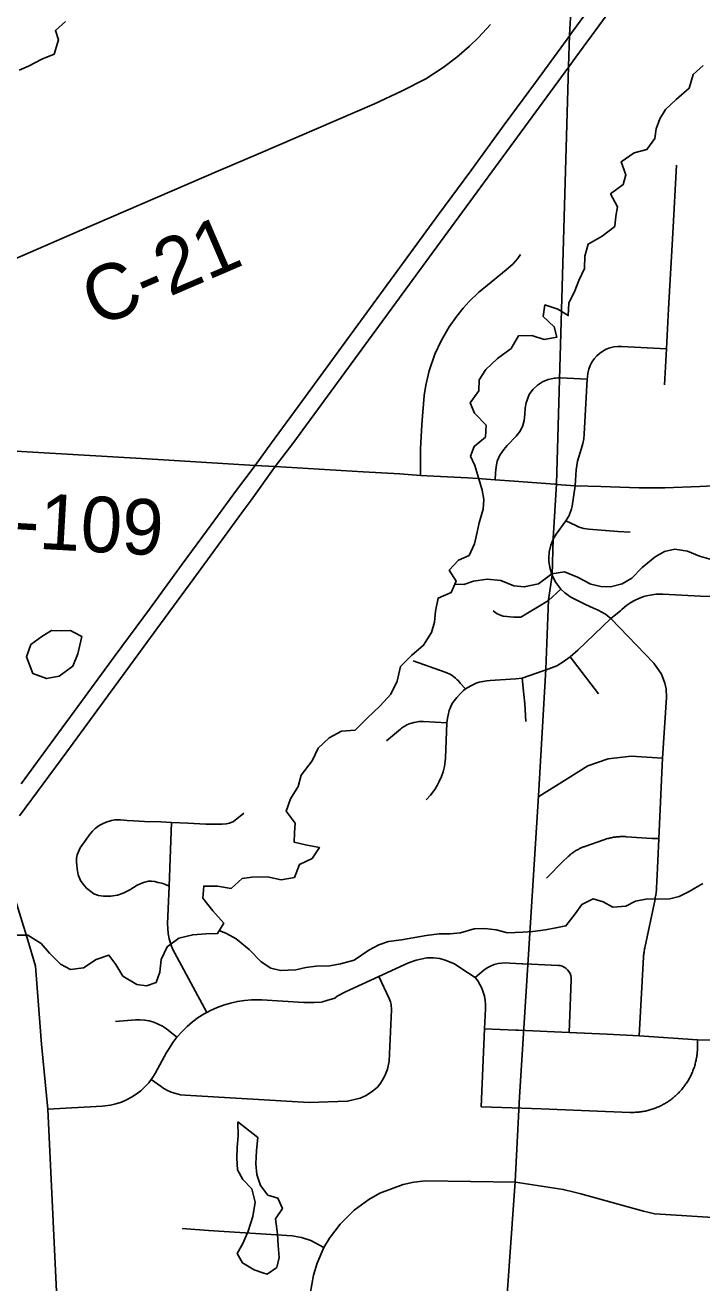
# Model space of a CAD drawing. Extents: x 114843 to 284848, y 317643 to 566895.
# Drawn here: x 218829 to 222481, y 462619 to 469407 of the extents above; entities that cross this region are included whole.
import ezdxf

# ---------------------------------------------------------------- set-up
doc = ezdxf.new("R2010")
doc.units = 0
for name, color, linetype in [('GM_X_County_Road', 7, 'Continuous'), ('GM_X_County_Road_Text', 7, 'Continuous'), ('GM_X_Interstate_Route', 7, 'Continuous'), ('GM_X_Major_Lake', 7, 'Continuous'), ('GM_X_Minor_Lake', 7, 'Continuous'), ('GM_X_Minor_River', 7, 'Continuous'), ('GM_X_Township', 7, 'Continuous'), ('GM_X_Township_Road', 7, 'Continuous'), ('GM_X_Township_Road_Text', 7, 'Continuous')]:
    doc.layers.add(name, color=color, linetype=linetype)

msp = doc.modelspace()

# ---------------------------------------------------------------- linework, layer by layer
at = {"layer": 'GM_X_County_Road'}
for points in [[(218069.1, 467144.8), (218047.9, 467315.3), (218044.6, 467400.4), (218048.4, 467502.8), (218072.1, 467574.4), (218100.5, 467657.3), (218127.5, 467713.9), (218178.4, 467793), (218237.1, 467861.2), (218309.2, 467923.5), (218350.8, 467951.3), (218412.3, 467985.7), (218620.8, 468080.2), (219123.2, 468297.3), (219873.5, 468621.1), (220088.1, 468713.3), (220714.1, 468983.4), (220860.8, 469050.3), (220990.8, 469117), (221086, 469178.3), (221158.9, 469233.9), (221227.7, 469294.3), (221275.4, 469341), (221339.9, 469410.2)], [(220554.8, 457689.8), (220515.4, 457717.2), (220441.1, 457761.1), (220366.6, 457805.7), (220284.2, 457862.9), (220225.7, 457912.2), (220147.4, 457995.7), (220003.2, 458275.2), (219649.9, 458998.1), (219585.5, 459153.8), (219546.5, 459292.8), (219369, 460250), (219087.2, 461684.8), (219033.8, 461989.2), (219024.4, 462077.5), (219009.4, 462344.8), (218952.3, 463556.5), (218917.5, 463907.6), (218884.7, 464328.8), (218843.9, 464469.3), (218753.1, 464760.3)]]:
    msp.add_lwpolyline(points, dxfattribs=at)
at = {"layer": 'GM_X_Interstate_Route'}
for points in [[(218807.9, 465312.7), (218970.6, 465534.2), (219133.7, 465756.1), (219315.9, 466004.9), (219499.6, 466255.5), (219677.3, 466498.1), (219833.9, 466710.3), (219969.2, 466897.4), (220070.8, 467031.1), (220157.9, 467152.4), (220342, 467403.8), (220522, 467650.2), (220707.6, 467904), (220874.9, 468131.4), (221060.6, 468384.8), (221233.6, 468621.5), (221414.7, 468868.7), (221583.5, 469098.7), (221768, 469350.9), (221780.3, 469367.7), (221965.5, 469620.7)], [(220012.1, 466793), (220049.7, 466844.2), (220179.3, 467024.6), (220273.6, 467149.3), (220480.3, 467431.2), (220756.1, 467807.6), (221012.1, 468156.5), (221269.4, 468507.9), (221546.4, 468886.2), (221763, 469181.6), (221801.8, 469234.5), (222069.6, 469601.5)], [(218799.7, 465139.3), (219053.9, 465484.4), (219309.9, 465833.9), (219560.4, 466175.9), (219764.6, 466455.3), (220012.1, 466793)]]:
    msp.add_lwpolyline(points, dxfattribs=at)
at = {"layer": 'GM_X_Major_Lake'}
msp.add_lwpolyline([(218797.5, 469163.7), (218847.4, 469185.7), (218919.3, 469223.9), (218985.2, 469250), (219009.1, 469328.1), (218993, 469378.1), (219046.9, 469426.2)], dxfattribs=at)
at = {"layer": 'GM_X_Minor_Lake'}
for points in [[(219090.6, 466131.5), (219074.8, 466139.7), (219022.9, 466137.3), (218970.9, 466140.8), (218919.3, 466108.4), (218859.7, 466063.8), (218836.2, 465997.6), (218870.9, 465907.8)], [(218870.9, 465907.8), (218945.1, 465880.4), (219012.9, 465893), (219086.4, 465947.7), (219113.8, 466014), (219135, 466108.2), (219090.6, 466131.5)], [(219977.9, 463487.4), (219978.5, 463413.3), (219973, 463351.2), (219971.5, 463291.1), (219976, 463229.1), (220004.4, 463177.3), (220052.8, 463125.7), (220071.4, 463053.8), (220058, 462977.6), (220032.7, 462897.3), (220003.3, 462831), (219973.8, 462776.7), (220002.2, 462726.9), (220064.4, 462689.4), (220112.8, 462673.3)], [(220112.8, 462673.3), (220134.6, 462666), (220188.2, 462702.5), (220199.7, 462756.6), (220195.2, 462820.7), (220190.7, 462882.7), (220180, 462964.6), (220217.5, 463021), (220193.1, 463076.9), (220139, 463092.4), (220098.6, 463144.1), (220080.1, 463204), (220073.7, 463262), (220077.1, 463334.1), (220084.5, 463404.2), (219977.9, 463487.4)]]:
    msp.add_lwpolyline(points, dxfattribs=at)
at = {"layer": 'GM_X_Minor_River'}
for points in [[(221624.3, 467834.9), (221633.8, 467897), (221703.9, 467873.6), (221760.1, 467840.1), (221763.6, 467906.2), (221795, 467972.5), (221816.5, 468028.7), (221848, 468093), (221849.4, 468161.1), (221866.9, 468225.3), (221942.4, 468268), (222011.9, 468320.6), (222017.5, 468376.7), (222025.1, 468426.8), (221988.5, 468496.5), (222056.1, 468547.1), (222071.6, 468599.3), (222045, 468669.1), (222116.6, 468717.8), (222184.4, 468736.3), (222227.8, 468794.8), (222235.4, 468846.9), (222254.9, 468901.1), (222284.5, 468951.3), (222342, 469005.9), (222413.4, 469066.5), (222434.8, 469140.8), (222488.4, 469189.3)], [(218768.8, 464495.8), (218844.7, 464496.4), (218915, 464451), (218961.4, 464399.3), (219019.8, 464339.8), (219074, 464310.2), (219143.8, 464318.8), (219213.4, 464363.5), (219281.1, 464388.1), (219319.5, 464336.4), (219356, 464274.7), (219432.3, 464229.3), (219484.3, 464221.7), (219536.1, 464240.2), (219555.6, 464296.4), (219563, 464364.5), (219596.4, 464432.9), (219658, 464479.4), (219733.8, 464498.1), (219803.7, 464502.7), (219867.6, 464505.3), (219901.1, 464559.6), (219842.6, 464627.2), (219788.1, 464694.7), (219793.5, 464760.8), (219867.5, 464759.5), (219941.5, 464748.1), (220001, 464800.7), (220052.9, 464809.1), (220136.8, 464809.8), (220210.8, 464794.5), (220282.7, 464807.1), (220310, 464877.4), (220377.7, 464910), (220417.2, 464968.4), (220343.1, 464983.8), (220281.1, 464997.2), (220282.7, 465047.3), (220286.2, 465099.4), (220237.7, 465165), (220261.2, 465231.2), (220302.6, 465297.7), (220318, 465359.8), (220377.3, 465436.4), (220410.8, 465504.7), (220470.2, 465561.3), (220535.9, 465595.9), (220609.7, 465602.6), (220675.1, 465667.2), (220744.5, 465733.8), (220802, 465796.4), (220837.3, 465866.7), (220854.7, 465944.9), (220914.1, 466005.5), (220979.6, 466060.1), (221023, 466128.5), (221038.5, 466184.7), (221044, 466244.8), (221057.4, 466314.9), (221129.1, 466345.6), (221154.6, 466405.9), (221118.1, 466465.6), (221167.6, 466520.1), (221225.3, 466544.6), (221254.8, 466606.9), (221268.3, 466671), (221279.8, 466721.2), (221301.2, 466795.4), (221304.8, 466847.5), (221296.4, 466897.5), (221277.9, 466959.3), (221255.3, 467031.2), (221232.9, 467081), (221252.5, 467133.2), (221314, 467183.8), (221317.5, 467247.9), (221255, 467313.4), (221230.5, 467369.2), (221278, 467433.7), (221279.5, 467493.7), (221315, 467548.1), (221378.4, 467608.7), (221451.9, 467661.3), (221491.3, 467729.7), (221563.2, 467732.3), (221629.3, 467710.9), (221699.2, 467723.5), (221684.7, 467779.4), (221624.3, 467834.9)], [(221148.3, 466390.9), (221196.7, 466388.2), (221248.5, 466406.7), (221322.3, 466417.3), (221396.3, 466409.9), (221466.5, 466380.5), (221522.5, 466375), (221600.2, 466391.7), (221671.7, 466446.3), (221739.6, 466456.9), (221809.7, 466427.5), (221882, 466390.1), (221936, 466376.6), (221988, 466375), (222051.8, 466391.6), (222103.5, 466422.1), (222159, 466480.6), (222228.4, 466537.2), (222280.1, 466565.7), (222336, 466578.2), (222404, 466568.8), (222468.1, 466541.3), (222532.2, 466523.8)], [(219876.6, 464519.9), (219915.5, 464503.7), (219967.7, 464476.1), (220038.1, 464418.7), (220102.6, 464351.2), (220154.8, 464317.6), (220206.9, 464304), (220290.8, 464308.8), (220344.6, 464321.2), (220400.5, 464327.7), (220474.4, 464330.4), (220530.3, 464340.8), (220604, 464361.5), (220683.5, 464414.2), (220737.2, 464442.7), (220791, 464461.2), (220860.9, 464469.8), (220992.5, 464493), (221064.4, 464503.6), (221120.3, 464502.1), (221178.2, 464508.6), (221252, 464529.2), (221309.9, 464531.7), (221371.9, 464524.3), (221432, 464508.8), (221515.9, 464511.5), (221569.8, 464516), (221637.6, 464524.5), (221693.5, 464535), (221747.3, 464545.5), (221796.8, 464610), (221834.3, 464660.4), (221894, 464690.9), (221948.1, 464675.3), (222000.3, 464645.8), (222070.1, 464652.4), (222123.8, 464678.9), (222187.7, 464691.4), (222239.6, 464689.9), (222307.5, 464692.5), (222359.4, 464704.9), (222413.1, 464731.4), (222486.7, 464774.1)]]:
    msp.add_lwpolyline(points, dxfattribs=at)
at = {"layer": 'GM_X_Township'}
for points in [[(220716.1, 450708.4), (220889.3, 453866.4), (220960.2, 454973.5), (220986.5, 455386.8), (221086.7, 457512.8), (221147.5, 458571), (221474, 463165.5), (221497.9, 463622.5), (221599.5, 465247.4), (221639, 465931), (221653, 466304.7), (221672.6, 466439), (221678.3, 466636.6), (221696.1, 466931.5), (221761.8, 469184.4), (221766.8, 469353.7), (221828.5, 470424.3)], [(221828.5, 470424.3), (221766.8, 469353.7), (221761.8, 469184.4), (221696.1, 466931.5), (221678.3, 466636.6), (221672.6, 466439), (221653, 466304.7), (221639, 465931), (221599.5, 465247.4), (221497.9, 463622.5), (221474, 463165.5), (221147.5, 458571), (221086.7, 457512.8), (220986.5, 455386.8), (220960.2, 454973.5), (220889.3, 453866.4), (220716.1, 450708.4)]]:
    msp.add_lwpolyline(points, dxfattribs=at)
at = {"layer": 'GM_X_Township_Road'}
for p, q in [((221922.8, 465799), (221769.8, 465997.4)), ((221308.8, 463990.5), (221477.9, 463982.9)), ((221289.5, 463569.5), (221458.2, 463563.2))]:
    msp.add_line(p, q, dxfattribs=at)
for points in [[(222279.2, 467466.1), (222289.9, 467659.9), (222301.8, 467876.4), (222324.2, 468283.8), (222344.4, 468651.8)], [(220963.4, 466977), (220962.4, 467120.9), (220970.5, 467252.2), (220982.3, 467408.2), (220991.3, 467463.3), (221009.9, 467540.7), (221041, 467630.8), (221074, 467703), (221117.5, 467778.7), (221158.3, 467837), (221193.1, 467880), (221224.9, 467915), (221276, 467964.2), (221343.5, 468020), (221425.7, 468086.7), (221461, 468116.5), (221486.8, 468145.9), (221501.8, 468168.7)], [(221797, 466921.3), (221803.2, 467007.8), (221805.9, 467031.3), (221810.5, 467054.5), (221816.9, 467077.3), (221832.2, 467124.8), (221839, 467149.6), (221843.7, 467174.8), (221846.2, 467200.3), (221862.7, 467496.2), (221863.4, 467508.2), (221865.8, 467529.2), (221870.8, 467549.8), (221878.2, 467569.6), (221887.9, 467588.3), (221899.8, 467605.8), (221913.8, 467621.7), (221929.5, 467635.7), (221946.9, 467647.8), (221965.5, 467657.7), (221985.2, 467665.3), (222005.7, 467670.5), (222026.7, 467673.1), (222047.8, 467673.2), (222289.9, 467659.9)], [(221365.6, 466953.3), (221367.9, 466991.2), (221370.3, 467024.2), (221376.6, 467054.1), (221390.1, 467086.4), (221411.8, 467117.8), (221431.3, 467138.6), (221478.7, 467188.6), (221499.9, 467216.5), (221514.6, 467246.7), (221522.1, 467273.1), (221525.9, 467307.6), (221527.7, 467339.8), (221532.5, 467369.7), (221550, 467413.6), (221569.3, 467441.1), (221593.4, 467464.4), (221621.5, 467482.6), (221651.2, 467494.7), (221686.6, 467501.6)], [(221686.6, 467501.6), (221687.7, 467501.8), (221689.8, 467502), (221692.1, 467502.4), (221704.9, 467504.2), (221717.9, 467504.3), (221862.7, 467496.2)], [(218069.1, 467144.8), (218498.6, 467125), (219487.1, 467066)], [(219487.1, 467066), (220070.8, 467031.1), (220179.3, 467024.6), (220653, 466996.6), (220851.8, 466985.8), (220963.4, 466977), (221215.9, 466963.7), (221272.7, 466959.8)], [(221272.7, 466959.8), (221365.6, 466953.3), (221468.9, 466946.9), (221686.9, 466929.4), (221692.1, 466929)], [(222142.6, 463951.4), (222166.3, 464379), (222166.9, 464386.1), (222167.5, 464392), (222168.3, 464398), (222169.1, 464403.9), (222170.1, 464409.9), (222171.1, 464415.8), (222172.3, 464421.7), (222173.5, 464427.6), (222228.3, 464690.1), (222230, 464699), (222231.7, 464706.1), (222232.3, 464709.7), (222233.4, 464715.1), (222234, 464722.2), (222234.5, 464728.2), (222236.2, 464735.9), (222236.7, 464749), (222242.4, 464857.7), (222249.8, 465017.3), (222269.4, 465450.6), (222290.3, 465777.8), (222288.1, 465825.9), (222281.9, 465855.9), (222263.2, 465905), (222222.3, 465963.5), (221989.5, 466204), (221969.6, 466220.9), (221960.5, 466227.8), (221942.2, 466239.5), (221922.3, 466249.2), (221896, 466260.4), (221852.3, 466281), (221773.3, 466319.6), (221741.2, 466342.5), (221720.4, 466362.6), (221692.4, 466399.4), (221673.8, 466436.2), (221660.6, 466479.6), (221656.1, 466514.7), (221655.7, 466531), (221658, 466562.5), (221666.2, 466599.7), (221679.4, 466633.8), (221694.4, 466660.6), (221747.7, 466731.8), (221764.2, 466761.1), (221777.8, 466796.4), (221781.8, 466811.6), (221797, 466921.3)], [(221692.1, 466929), (221697.3, 466928.6), (221797, 466921.3), (221936.2, 466916.8), (222091.3, 466911.7), (222142.8, 466910.2), (222209.4, 466909.6), (222281.4, 466910.9), (222470.1, 466917), (222577.2, 466922.7)], [(221747.7, 466731.8), (221800.5, 466706.6), (221819.6, 466698.4), (221843.7, 466691.2), (221871.7, 466686.7), (222028.2, 466675.1), (222094.4, 466670)], [(221720.4, 466362.6), (221654.2, 466301.9), (221595, 466266.8)], [(221618.6, 465920.7), (221640.2, 465928.2), (221697.9, 465949.1), (221731.9, 465970), (221769.8, 465997.4), (221811.2, 466033.3), (221989.5, 466204), (222042.9, 466246.6), (222048.8, 466253.3), (222075.8, 466276.3), (222092.8, 466288.2), (222110.5, 466298.9), (222124.3, 466306.1), (222152.9, 466318.2), (222167.7, 466323.1), (222182.7, 466327.3), (222202.9, 466331.6), (222233.8, 466335.4), (222249.3, 466336.1), (222270.2, 466335.8), (222473.5, 466325.5), (222526, 466322.7)], [(221595, 466266.8), (221504.1, 466212.7), (221466.1, 466212), (221409.5, 466218.1), (221394.6, 466222.3), (221377, 466230.7), (221355.1, 466246.9)], [(221204.8, 465825), (221177.4, 465855.8), (221167.6, 465867.5), (221161.2, 465874.1), (221152.2, 465882.4), (221140.2, 465891.9), (221127.5, 465900.2), (221116.8, 465906), (221108.5, 465909.9), (221096.7, 465914.6), (220923, 465975.7)], [(220994.2, 465226.5), (221017.5, 465252), (221039.6, 465281.8), (221052.5, 465302.8), (221064, 465324.5), (221076.1, 465352.7), (221084.3, 465376.4), (221091.5, 465405.3), (221096.4, 465435.3), (221097.9, 465451), (221105.1, 465642), (221108.7, 465667.4), (221111.5, 465683.6), (221117.8, 465707.5), (221126.6, 465730.6), (221133.8, 465745.5), (221144.6, 465761.1), (221158.5, 465778.1), (221181.2, 465802.6), (221195.2, 465816.3), (221204.8, 465825), (221233.7, 465842.1), (221252.5, 465851), (221262.3, 465855.2), (221280, 465860.7), (221300.2, 465865.5), (221309.5, 465867), (221321, 465868.5), (221338.7, 465869.5), (221448, 465877), (221477.8, 465879.7), (221510.7, 465883.2), (221618.6, 465920.7)], [(221530.4, 465648.4), (221525.4, 465743.5), (221520.6, 465795.4), (221510.7, 465883.2)], [(220779.6, 465545.3), (220854.8, 465607.4), (220861.1, 465612.3), (220871.1, 465619.4), (220878.9, 465624.2), (220889.7, 465630), (220898.1, 465633.9), (220906.6, 465637.3), (220915.2, 465640.3), (220927, 465643.6), (220938.9, 465646.1), (220954, 465648), (220963.1, 465648.6), (220978.3, 465648.4), (221105.1, 465642)], [(222269.4, 465450.6), (222100.4, 465462.5), (221975.5, 465447.4), (221866, 465409.3), (221754.8, 465340), (221600.7, 465244.6)], [(219606.1, 464760.8), (219586.7, 464768.4), (219566.6, 464776.1), (219545.8, 464780.3), (219528.4, 464784.5), (219510.1, 464787.8), (219494.5, 464787.7), (219467.6, 464780.6), (219433, 464765.6), (219394.1, 464741), (219357.8, 464722.5), (219328.4, 464711.9), (219290.2, 464705.5), (219252, 464706.1), (219225.1, 464710.2), (219200.7, 464718.7), (219183.3, 464731.6), (219160.6, 464748.8), (219142.2, 464770.4), (219127.3, 464790.3), (219115.8, 464821.4), (219110.3, 464853.5), (219107.6, 464874.3), (219106.6, 464888.2), (219106.4, 464910.8), (219110.6, 464929.9), (219126.9, 464967.4), (219157.8, 465012.7), (219174.1, 465034.5), (219192.2, 465056.4), (219207.7, 465072.1), (219228.4, 465087.9), (219247.5, 465096.7), (219266.5, 465104.7), (219295.1, 465114.4), (219314.2, 465117.2), (219343.7, 465117.4), (219379.3, 465115), (219416.6, 465111.8), (219473.1, 465109.6), (219561.6, 465106.8), (219619, 465102.9), (219706.7, 465100), (219803.9, 465094.7), (219863, 465094.2), (219893.3, 465094.4), (219915, 465096.3), (219931.5, 465099.9), (219954, 465109.6), (220009.2, 465153.4)], [(219810.3, 464078.7), (219623.9, 464422.3), (219616.8, 464441.4), (219606.1, 464476), (219600.7, 464503.8), (219596.9, 464557.5), (219601.5, 464637.4), (219606.1, 464760.8), (219619, 465102.9)], [(222249.8, 465017.3), (222213.4, 465018), (222072.9, 465027.1), (222067.5, 465027.4), (222062.2, 465027.6), (222056.8, 465027.7), (222051.4, 465027.7), (222046.1, 465027.6), (222040.7, 465027.5), (222035.4, 465027.2), (222030, 465026.8), (222024.7, 465026.4), (222019.3, 465025.9), (222014, 465025.2), (222008.7, 465024.5), (222003.4, 465023.7), (221998.2, 465022.8), (221992.9, 465021.8), (221987.7, 465020.7), (221982.5, 465019.5), (221977.3, 465018.2), (221972.1, 465016.8), (221966.9, 465015.4), (221961.8, 465013.8), (221956.7, 465012.2), (221951.3, 465010.3), (221850.2, 464974.7), (221846, 464973.2), (221841.8, 464971.6), (221837.7, 464970), (221833.6, 464968.2), (221829.5, 464966.4), (221825.4, 464964.5), (221821.4, 464962.6), (221817.5, 464960.6), (221813.5, 464958.5), (221809.6, 464956.3), (221805.7, 464954.1), (221801.9, 464951.8), (221798.1, 464949.5), (221794.4, 464947), (221790.7, 464944.6), (221787, 464942), (221783.4, 464939.4), (221779.9, 464936.7), (221776.3, 464934), (221772.9, 464931.2), (221769.5, 464928.3), (221766.1, 464925.4), (221762.8, 464922.4), (221759.5, 464919.3), (221755.1, 464915.1), (221734.4, 464895.9), (221642, 464803)], [(218952.3, 463556.5), (219245.3, 463572.9), (219259.4, 463573.9), (219289.6, 463578.1), (219319.4, 463585), (219348.5, 463594.4), (219376.6, 463606.3), (219403.6, 463620.6), (219429.2, 463637.2), (219453.3, 463655.9), (219475.6, 463676.7), (219496.1, 463699.4), (219510, 463717.3), (219514.5, 463723.7), (219530.7, 463749.6), (219532.8, 463753.4), (219592.8, 463862.2), (219605.9, 463884.7), (219627.1, 463916.7), (219648.3, 463944.4), (219650.5, 463947.1), (219676, 463975.8), (219703.4, 464002.7), (219732.7, 464027.6), (219763.5, 464050.4), (219796, 464071), (219810.3, 464078.7), (219829.7, 464089.2), (219864.7, 464105.1), (219900.6, 464118.5), (219937.5, 464129.4), (219975, 464137.6), (220012.9, 464143.3), (220051.2, 464146.2), (220089.6, 464146.5), (220107.1, 464145.7), (220333, 464132.3), (220350.5, 464131.6), (220388.9, 464131.8), (220427.2, 464134.8), (220433.2, 464135.5), (220456.8, 464143.3), (220500.1, 464155.8), (220513.9, 464166.3), (220558.9, 464189.2), (220738.8, 464272.2), (220898, 464346.2), (220939.6, 464360.4), (220996.8, 464372.9), (221033.3, 464373.2), (221066.3, 464370), (221095.9, 464359.8), (221146.3, 464341), (221186.5, 464313.5), (221257.8, 464267.7), (221271.4, 464249.4), (221283.2, 464230), (221293.3, 464209.5), (221301.4, 464188.2), (221307.6, 464166.2), (221311.7, 464143.8), (221313.8, 464121.1), (221313.8, 464098.3), (221308.8, 463990.5), (221289.5, 463569.5)], [(221257.8, 464267.7), (221305.1, 464306.4), (221322.4, 464318.8), (221341.1, 464329), (221360.8, 464336.9), (221381.4, 464342.4), (221402.5, 464345.3), (221423.8, 464345.6), (221445.2, 464344.6), (221510, 464341.6)], [(221510, 464341.6), (221512.4, 464341.5), (221561.8, 464339.3)], [(221561.8, 464339.3), (221704.9, 464332.7), (221716.6, 464331.2), (221727.9, 464328), (221738.6, 464323), (221748.3, 464316.4), (221756.9, 464308.3), (221764.1, 464299), (221769.8, 464288.7), (221773.8, 464277.7), (221776, 464266.1), (221776.4, 464254.4), (221764.6, 463970.2)], [(219510, 463717.3), (219564.1, 463678.2), (219572.5, 463672.4), (219594.7, 463659.3), (219618.1, 463648.5), (219642.4, 463640.3), (219667.5, 463634.5), (219693.1, 463631.4), (220361.5, 463591.7), (220569.2, 463599.1), (220638.1, 463615.2), (220669.3, 463631), (220704.3, 463653.4), (220731.4, 463674.5), (220749.5, 463699.3), (220770.1, 463735.9), (220784.1, 463772.5), (220792.9, 463815.5), (220805.5, 464093.3), (220803.7, 464120.7), (220801, 464135.9), (220793.1, 464154.1), (220738.8, 464272.2)], [(219317.1, 464029.9), (219424.7, 464038.1), (219448.1, 464038.7), (219473.8, 464036.9), (219499.2, 464032.5), (219523.9, 464025.5), (219547.8, 464016), (219570.7, 464004), (219592.1, 463989.8), (219601.6, 463982.5), (219648.3, 463944.4)], [(221458.2, 463563.2), (221613.3, 463558.3), (222092.2, 463539.2), (222098.3, 463539), (222104.3, 463539), (222110.4, 463539), (222116.5, 463539.1), (222122.6, 463539.4), (222128.7, 463539.8), (222134.7, 463540.2), (222140.8, 463540.8), (222146.8, 463541.5), (222152.9, 463542.3), (222158.9, 463543.1), (222164.9, 463544.1), (222170.9, 463545.2), (222176.9, 463546.4), (222182.8, 463547.7), (222188.8, 463549.2), (222194.7, 463550.7), (222200.6, 463552.3), (222206.4, 463554), (222212.2, 463555.8), (222218, 463557.8), (222223.8, 463559.8), (222229.5, 463561.9), (222235.2, 463564.1), (222240.8, 463566.5), (222246.4, 463568.9), (222252, 463571.4), (222257.5, 463574), (222263, 463576.7), (222268.4, 463579.5), (222273.8, 463582.5), (222279.1, 463585.4), (222284.4, 463588.5), (222289.6, 463591.7), (222294.8, 463595), (222299.9, 463598.3), (222305, 463601.8), (222310, 463605.3), (222314.9, 463608.9), (222319.8, 463612.6), (222324.6, 463616.4), (222329.3, 463620.3), (222334, 463624.3), (222338.6, 463628.3), (222343.1, 463632.4), (222347.6, 463636.6), (222352, 463640.9), (222356.3, 463645.2), (222360.5, 463649.6), (222364.7, 463654.1), (222368.8, 463658.7), (222372.8, 463663.3), (222376.7, 463668), (222380.6, 463672.8), (222384.3, 463677.6), (222388, 463682.5), (222391.6, 463687.5), (222395.1, 463692.5), (222398.5, 463697.6), (222401.9, 463702.7), (222405.1, 463707.9), (222408.3, 463713.1), (222411.3, 463718.4), (222414.3, 463723.8), (222417.2, 463729.2), (222420, 463734.7), (222422.7, 463740.2), (222425.3, 463745.7), (222427.8, 463751.3), (222430.2, 463756.9), (222432.5, 463762.6), (222434.7, 463768.3), (222436.8, 463774), (222438.8, 463779.8), (222440.7, 463785.6), (222442.5, 463791.5), (222444.2, 463797.3), (222445.8, 463803.2), (222447.3, 463809.2), (222448.7, 463815.1), (222450, 463821.1), (222451.2, 463827.1), (222452.3, 463833.1), (222453.3, 463839.1), (222454.2, 463845.2), (222454.9, 463851.2), (222455.6, 463857.3), (222456.2, 463863.4), (222456.9, 463872.9), (222457.1, 463930.6)], [(221477.9, 463982.9), (221489.1, 463982.4), (221764.6, 463970.2), (221971, 463961), (222142.6, 463951.4), (222457.1, 463930.6), (222789.3, 463925.7), (223145.5, 463893.8), (223299.8, 463878.7), (223496.6, 463868), (223754.2, 463852.4), (223935.6, 463842.2), (224086, 463832.4), (224257.3, 463817.7), (224313.2, 463784.9)], [(221791.2, 463108.2), (221828.4, 463098.6), (222166.5, 463005.5), (222226.5, 462991.4), (222598.9, 462968.2), (222740.4, 462959.1), (222997.6, 462946.6), (223041.4, 462943.1), (223163.1, 462936.8), (223256.3, 462965.2), (223321.9, 463063.3), (223405.5, 463160.5), (223420.7, 463174.4), (223448.2, 463194.6), (223473.7, 463207), (223494.1, 463213.9), (223521.4, 463230.1), (223570.6, 463240.3), (223659.8, 463235.9), (223856.4, 463220.5)], [(220367.9, 462560.2), (220385.7, 462660.2), (220405.4, 462725), (220441.5, 462809.2), (220472.1, 462860.3), (220529.1, 462935.9), (220605.6, 463011.5), (220684.7, 463069.5), (220743.8, 463102.6), (220870, 463149.8), (220927.2, 463162.5), (220990.5, 463170.1), (221475.2, 463162.6), (221732.7, 463123.2), (221791.2, 463108.2)], [(219676.3, 462913.1), (219818.8, 462900.9), (220270.1, 462873.6), (220321.1, 462863.5), (220370.6, 462847.2), (220441.5, 462809.2)]]:
    msp.add_lwpolyline(points, dxfattribs=at)

# ---------------------------------------------------------------- texts
at = {"layer": 'GM_X_County_Road_Text'}
msp.add_text('C-21', height=300, rotation=23.29774, dxfattribs=at).set_placement((219219.3, 467773.3))
at = {"layer": 'GM_X_Township_Road_Text'}
msp.add_text('T-109', height=300, rotation=356.76809, dxfattribs=at).set_placement((218521.2, 466602.4))

doc.saveas('drawing.dxf')
